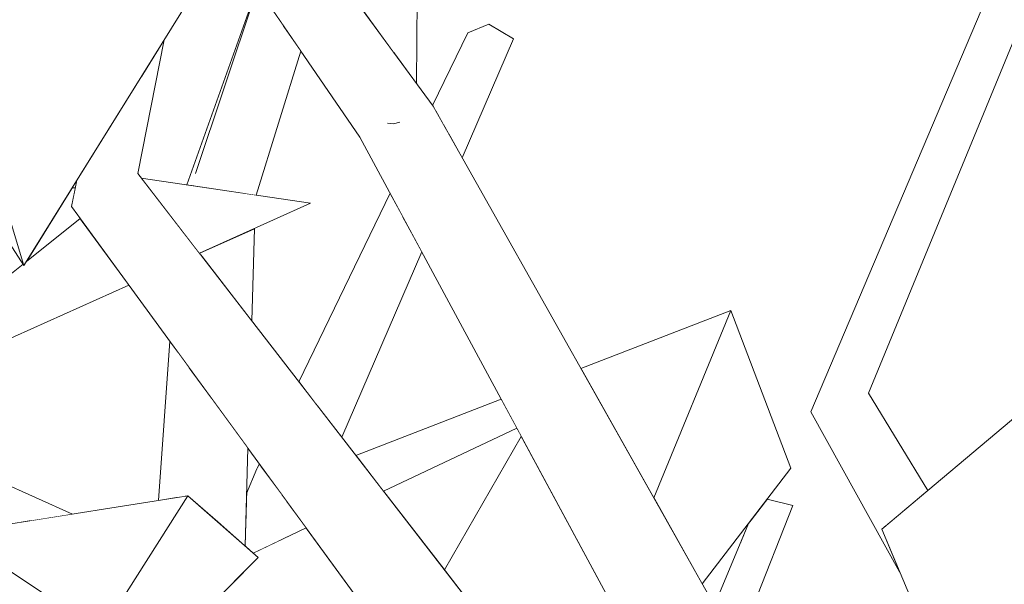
# Model space of a CAD drawing. Extents: x -289599 to -184549, y 66678 to 295474.
# Tile 278 of 656: x -263787 to -263702, y 72072 to 72120. Entities that reach past the tile are written whole.
import ezdxf

# ---------------------------------------------------------------- set-up
doc = ezdxf.new("R2010")
doc.units = 0
doc.header["$MEASUREMENT"] = 0
doc.linetypes.add('Wipeout_Contour', pattern=[1000, 0, -1000])
doc.layers.add('arch drzewa', color=8, linetype='Continuous')
doc.layers.add('arch drzewa_Nr_Pióra__4', color=8, linetype='Continuous', lineweight=9)

msp = doc.modelspace()

# ---------------------------------------------------------------- wipeouts: each hides what was drawn before it
at = {"color": 254, "linetype": 'Wipeout_Contour', "lineweight": 0, "ltscale": 962028.41346}
msp.add_wipeout([(-263739.179, 72058.852), (-263776.545, 72107.143), (-263782.21, 72104.32)], dxfattribs=at).dxf.layer = 'arch drzewa'
at = {"color": 254, "linetype": 'Wipeout_Contour', "lineweight": 0, "ltscale": 1282491.694839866}
msp.add_wipeout([(-263714.029, 72088.351), (-263716.735, 72087.128), (-263710.733, 72078.554), (-263708.969, 72080.038)], dxfattribs=at).dxf.layer = 'arch drzewa'

# ---------------------------------------------------------------- next in the draw order: wipeouts: each hides what was drawn before it
at = {"color": 254, "linetype": 'Wipeout_Contour', "lineweight": 0, "ltscale": 961869.290859}
msp.add_wipeout([(-263714.029, 72088.351), (-263700.533, 72121.196), (-263702.769, 72121.76)], dxfattribs=at).dxf.layer = 'arch drzewa'
at = {"color": 254, "linetype": 'Wipeout_Contour', "lineweight": 0, "ltscale": 962074.151009}
msp.add_wipeout([(-263776.158, 72115.553), (-263776.545, 72107.143), (-263774.283, 72118.569)], dxfattribs=at).dxf.layer = 'arch drzewa'
at = {"color": 254, "linetype": 'Wipeout_Contour', "lineweight": 0, "ltscale": 961868.177753}
msp.add_wipeout([(-263716.735, 72087.128), (-263711.323, 72078.057), (-263710.733, 72078.554)], dxfattribs=at).dxf.layer = 'arch drzewa'
at = {"color": 254, "linetype": 'Wipeout_Contour', "lineweight": 0, "ltscale": 1282786.649155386}
msp.add_wipeout([(-263796.791, 72081.892), (-263785.681, 72077.449), (-263782.117, 72078.015), (-263794.002, 72083.33)], dxfattribs=at).dxf.layer = 'arch drzewa'
at = {"color": 254, "linetype": 'Wipeout_Contour', "lineweight": 0, "ltscale": 962038.744319}
msp.add_wipeout([(-263799.422, 72076.065), (-263767.888, 72053.266), (-263763.649, 72051.628)], dxfattribs=at).dxf.layer = 'arch drzewa'

# ---------------------------------------------------------------- next in the draw order: wipeouts: each hides what was drawn before it
at = {"color": 254, "linetype": 'Wipeout_Contour', "lineweight": 0, "ltscale": 1282774.008185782}
msp.add_wipeout([(-263781.741, 72106.577), (-263782.21, 72104.32), (-263776.545, 72107.143), (-263776.158, 72115.553)], dxfattribs=at).dxf.layer = 'arch drzewa'
at = {"color": 254, "linetype": 'Wipeout_Contour', "lineweight": 0, "ltscale": 1282499.273275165}
msp.add_wipeout([(-263716.735, 72087.128), (-263718.973, 72086.766), (-263712.538, 72077.035), (-263711.323, 72078.057)], dxfattribs=at).dxf.layer = 'arch drzewa'
at = {"color": 254, "linetype": 'Wipeout_Contour', "lineweight": 0, "ltscale": 962089.588421}
msp.add_wipeout([(-263796.791, 72081.892), (-263786.697, 72077.287), (-263785.681, 72077.449)], dxfattribs=at).dxf.layer = 'arch drzewa'

# ---------------------------------------------------------------- next in the draw order: wipeouts: each hides what was drawn before it
at = {"color": 254, "linetype": 'Wipeout_Contour', "lineweight": 0, "ltscale": 962101.306776}
msp.add_wipeout([(-263761.776, 72056.019), (-263809.419, 72087.766), (-263812.669, 72085.114)], dxfattribs=at).dxf.layer = 'arch drzewa'
at = {"color": 254, "linetype": 'Wipeout_Contour', "lineweight": 0, "ltscale": 1282491.962731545}
msp.add_wipeout([(-263718.973, 72086.766), (-263711.255, 72072.822), (-263712.897, 72076.732), (-263712.538, 72077.035)], dxfattribs=at).dxf.layer = 'arch drzewa'

# ---------------------------------------------------------------- next in the draw order: wipeouts: each hides what was drawn before it
at = {"color": 254, "linetype": 'Wipeout_Contour', "lineweight": 0, "ltscale": 961875.673163}
msp.add_wipeout([(-263702.769, 72121.76), (-263716.735, 72087.128), (-263714.029, 72088.351)], dxfattribs=at).dxf.layer = 'arch drzewa'
at = {"color": 254, "linetype": 'Wipeout_Contour', "lineweight": 0, "ltscale": 962048.679186}
msp.add_wipeout([(-263812.669, 72085.114), (-263763.649, 72051.628), (-263761.776, 72056.019)], dxfattribs=at).dxf.layer = 'arch drzewa'

# ---------------------------------------------------------------- next in the draw order: wipeouts: each hides what was drawn before it
at = {"color": 254, "linetype": 'Wipeout_Contour', "lineweight": 0, "ltscale": 961875.265417}
msp.add_wipeout([(-263716.735, 72087.128), (-263702.769, 72121.76), (-263704.01, 72122.047)], dxfattribs=at).dxf.layer = 'arch drzewa'
at = {"color": 254, "linetype": 'Wipeout_Contour', "lineweight": 0, "ltscale": 1282715.172254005}
msp.add_wipeout([(-263772.267, 72079.581), (-263779.645, 72067.927), (-263775.398, 72065.096), (-263766.232, 72074.302)], dxfattribs=at).dxf.layer = 'arch drzewa'
at = {"color": 254, "linetype": 'Wipeout_Contour', "lineweight": 0, "ltscale": 1282791.244476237}
msp.add_wipeout([(-263805.474, 72074.302), (-263791.983, 72048.44), (-263782.321, 72063.701), (-263798.513, 72075.409)], dxfattribs=at).dxf.layer = 'arch drzewa'

# ---------------------------------------------------------------- next in the draw order: wipeouts: each hides what was drawn before it
at = {"color": 254, "linetype": 'Wipeout_Contour', "lineweight": 0, "ltscale": 961881.29409}
msp.add_wipeout([(-263704.01, 72122.047), (-263718.973, 72086.766), (-263716.735, 72087.128)], dxfattribs=at).dxf.layer = 'arch drzewa'
at = {"color": 254, "linetype": 'Wipeout_Contour', "lineweight": 0, "ltscale": 962062.201553}
msp.add_wipeout([(-263772.267, 72079.581), (-263792.346, 72076.389), (-263779.645, 72067.927)], dxfattribs=at).dxf.layer = 'arch drzewa'

# ---------------------------------------------------------------- next in the draw order: linework, layer by layer
at = {"layer": 'arch drzewa_Nr_Pióra__4', "linetype": 'Continuous'}
msp.add_line((-263782.117, 72078.015), (-263794.002, 72083.33), dxfattribs=at)

# ---------------------------------------------------------------- next in the draw order: wipeouts: each hides what was drawn before it
at = {"color": 254, "linetype": 'Wipeout_Contour', "lineweight": 0, "ltscale": 2244640.997021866}
msp.add_wipeout([(-263754.806, 72111.415), (-263757.544, 72110.249), (-263717.566, 72053.096), (-263751.282, 72112.917), (-263754.21, 72111.669), (-263754.222, 72111.503), (-263754.668, 72111.404)], dxfattribs=at).dxf.layer = 'arch drzewa'
at = {"color": 254, "linetype": 'Wipeout_Contour', "lineweight": 0, "ltscale": 1282435.319261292}
msp.add_wipeout([(-263687.723, 72097.922), (-263712.897, 72076.732), (-263701.064, 72048.542), (-263699.417, 72076.732)], dxfattribs=at).dxf.layer = 'arch drzewa'
at = {"color": 254, "linetype": 'Wipeout_Contour', "lineweight": 0, "ltscale": 1282726.018231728}
msp.add_wipeout([(-263773.071, 72091.808), (-263773.144, 72079.442), (-263772.558, 72079.535), (-263772.179, 72090.586)], dxfattribs=at).dxf.layer = 'arch drzewa'

# ---------------------------------------------------------------- next in the draw order: linework, layer by layer
at = {"layer": 'arch drzewa_Nr_Pióra__4', "linetype": 'Continuous'}
for p, q in [((-263714.029, 72088.351), (-263700.533, 72121.196)), ((-263712.897, 72076.732), (-263687.723, 72097.922)), ((-263708.969, 72080.038), (-263714.029, 72088.351)), ((-263701.064, 72048.542), (-263712.897, 72076.732))]:
    msp.add_line(p, q, dxfattribs=at)

# ---------------------------------------------------------------- next in the draw order: wipeouts: each hides what was drawn before it
at = {"color": 254, "linetype": 'Wipeout_Contour', "lineweight": 0, "ltscale": 962065.76269}
msp.add_wipeout([(-263773.849, 72143.643), (-263778.691, 72141.098), (-263751.282, 72112.917)], dxfattribs=at).dxf.layer = 'arch drzewa'
at = {"color": 254, "linetype": 'Wipeout_Contour', "lineweight": 0, "ltscale": 1923791.007344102}
msp.add_wipeout([(-263717.566, 72053.096), (-263757.544, 72110.249), (-263727.449, 72054.478), (-263720.33, 72053.874), (-263719.19, 72053.658), (-263719.642, 72051.779)], dxfattribs=at).dxf.layer = 'arch drzewa'
at = {"color": 254, "linetype": 'Wipeout_Contour', "lineweight": 0, "ltscale": 1282731.009855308}
msp.add_wipeout([(-263774.758, 72079.185), (-263773.144, 72079.442), (-263773.071, 72091.808), (-263773.803, 72092.81)], dxfattribs=at).dxf.layer = 'arch drzewa'

# ---------------------------------------------------------------- next in the draw order: linework, layer by layer
at = {"layer": 'arch drzewa_Nr_Pióra__4', "linetype": 'Continuous'}
for p, q in [((-263718.973, 72086.766), (-263704.01, 72122.047)), ((-263774.758, 72079.185), (-263773.803, 72092.81)), ((-263711.255, 72072.822), (-263718.973, 72086.766))]:
    msp.add_line(p, q, dxfattribs=at)

# ---------------------------------------------------------------- next in the draw order: wipeouts: each hides what was drawn before it
at = {"color": 254, "linetype": 'Wipeout_Contour', "lineweight": 0, "ltscale": 2244725.660854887}
msp.add_wipeout([(-263751.282, 72112.917), (-263778.691, 72141.098), (-263757.544, 72110.249), (-263754.806, 72111.415), (-263755.093, 72111.438), (-263754.659, 72112.359), (-263754.21, 72111.669)], dxfattribs=at).dxf.layer = 'arch drzewa'
at = {"color": 254, "linetype": 'Wipeout_Contour', "lineweight": 0, "ltscale": 1282545.015280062}
msp.add_wipeout([(-263732.398, 72079.411), (-263728.25, 72072.051), (-263720.675, 72081.938), (-263725.804, 72095.438)], dxfattribs=at).dxf.layer = 'arch drzewa'
at = {"color": 254, "linetype": 'Wipeout_Contour', "lineweight": 0, "ltscale": 1282639.891639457}
msp.add_wipeout([(-263757.876, 72083.015), (-263755.511, 72079.959), (-263744.113, 72085.36), (-263745.446, 72087.83)], dxfattribs=at).dxf.layer = 'arch drzewa'
at = {"color": 254, "linetype": 'Wipeout_Contour', "lineweight": 0, "ltscale": 1924007.012574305}
msp.add_wipeout([(-263766.232, 72074.302), (-263768.568, 72071.957), (-263754.63, 72065.724), (-263754.361, 72066.19), (-263762.127, 72076.823), (-263766.659, 72074.676)], dxfattribs=at).dxf.layer = 'arch drzewa'

# ---------------------------------------------------------------- next in the draw order: wipeouts: each hides what was drawn before it
at = {"color": 254, "linetype": 'Wipeout_Contour', "lineweight": 0, "ltscale": 1282711.864786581}
msp.add_wipeout([(-263754.614, 72117.453), (-263752.698, 72114.845), (-263752.143, 72176.623), (-263754.085, 72176.193)], dxfattribs=at).dxf.layer = 'arch drzewa'
at = {"color": 254, "linetype": 'Wipeout_Contour', "lineweight": 0, "ltscale": 1603511.191658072}
msp.add_wipeout([(-263794.806, 72141.045), (-263797.765, 72137.101), (-263786.275, 72099.287), (-263769.033, 72127.01), (-263769.571, 72127.793)], dxfattribs=at).dxf.layer = 'arch drzewa'
at = {"color": 254, "linetype": 'Wipeout_Contour', "lineweight": 0, "ltscale": 1282664.522014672}
msp.add_wipeout([(-263751.046, 72112.498), (-263750.375, 72111.306), (-263746.496, 72119.922), (-263748.315, 72119.181)], dxfattribs=at).dxf.layer = 'arch drzewa'
at = {"color": 254, "linetype": 'Wipeout_Contour', "lineweight": 0, "ltscale": 1282681.483044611}
msp.add_wipeout([(-263754.668, 72111.404), (-263754.222, 72111.503), (-263754.21, 72111.669), (-263754.659, 72112.359)], dxfattribs=at).dxf.layer = 'arch drzewa'
at = {"color": 254, "linetype": 'Wipeout_Contour', "lineweight": 0, "ltscale": 1282678.182846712}
msp.add_wipeout([(-263761.291, 72087.429), (-263761.184, 72087.291), (-263753.894, 72103.486), (-263754.369, 72104.366)], dxfattribs=at).dxf.layer = 'arch drzewa'
at = {"color": 254, "linetype": 'Wipeout_Contour', "lineweight": 0, "ltscale": 1282705.897398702}
msp.add_wipeout([(-263767.11, 72083.646), (-263770.239, 72087.93), (-263769.468, 72077.133), (-263767.358, 72075.287)], dxfattribs=at).dxf.layer = 'arch drzewa'
at = {"color": 254, "linetype": 'Wipeout_Contour', "lineweight": 0, "ltscale": 1282596.61950927}
msp.add_wipeout([(-263743.733, 72084.656), (-263750.307, 72073.234), (-263740.274, 72060.267), (-263736.077, 72070.468)], dxfattribs=at).dxf.layer = 'arch drzewa'

# ---------------------------------------------------------------- next in the draw order: linework, layer by layer
at = {"layer": 'arch drzewa_Nr_Pióra__4', "linetype": 'Continuous'}
msp.add_line((-263752.698, 72114.845), (-263752.143, 72176.623), dxfattribs=at)

# ---------------------------------------------------------------- next in the draw order: wipeouts: each hides what was drawn before it
at = {"color": 254, "linetype": 'Wipeout_Contour', "lineweight": 0, "ltscale": 1282723.906291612}
msp.add_wipeout([(-263757.975, 72122.03), (-263754.614, 72117.453), (-263754.085, 72176.193), (-263757.486, 72176.462)], dxfattribs=at).dxf.layer = 'arch drzewa'
at = {"color": 254, "linetype": 'Wipeout_Contour', "lineweight": 0, "ltscale": 1603583.038142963}
msp.add_wipeout([(-263804.612, 72127.388), (-263786.275, 72099.287), (-263797.765, 72137.101), (-263801.793, 72131.733), (-263802.894, 72133.136)], dxfattribs=at).dxf.layer = 'arch drzewa'
at = {"color": 254, "linetype": 'Wipeout_Contour', "lineweight": 0, "ltscale": 1282667.892949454}
msp.add_wipeout([(-263751.319, 72112.967), (-263751.282, 72112.917), (-263751.046, 72112.498), (-263748.315, 72119.181)], dxfattribs=at).dxf.layer = 'arch drzewa'
at = {"color": 254, "linetype": 'Wipeout_Contour', "lineweight": 0, "ltscale": 962012.648354}
msp.add_wipeout([(-263755.093, 72111.438), (-263754.668, 72111.404), (-263754.659, 72112.359)], dxfattribs=at).dxf.layer = 'arch drzewa'
at = {"color": 254, "linetype": 'Wipeout_Contour', "lineweight": 0, "ltscale": 962049.794086}
msp.add_wipeout([(-263776.244, 72106.754), (-263771.265, 72100.319), (-263761.762, 72104.596)], dxfattribs=at).dxf.layer = 'arch drzewa'
at = {"color": 254, "linetype": 'Wipeout_Contour', "lineweight": 0, "ltscale": 961929.514744}
msp.add_wipeout([(-263725.804, 72095.438), (-263738.631, 72090.47), (-263732.398, 72079.411)], dxfattribs=at).dxf.layer = 'arch drzewa'
at = {"color": 254, "linetype": 'Wipeout_Contour', "lineweight": 0, "ltscale": 1603397.60814083}
msp.add_wipeout([(-263772.179, 72090.586), (-263772.558, 72079.535), (-263772.267, 72079.581), (-263769.468, 72077.133), (-263770.239, 72087.93)], dxfattribs=at).dxf.layer = 'arch drzewa'
at = {"color": 254, "linetype": 'Wipeout_Contour', "lineweight": 0, "ltscale": 1282628.114812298}
msp.add_wipeout([(-263744.113, 72085.36), (-263755.511, 72079.959), (-263750.307, 72073.234), (-263743.733, 72084.656)], dxfattribs=at).dxf.layer = 'arch drzewa'
at = {"color": 254, "linetype": 'Wipeout_Contour', "lineweight": 0, "ltscale": 2244713.116091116}
msp.add_wipeout([(-263767.298, 72077.312), (-263767.358, 72075.287), (-263766.659, 72074.676), (-263765.725, 72075.118), (-263764.199, 72079.66), (-263765.951, 72082.058), (-263766.343, 72081.892)], dxfattribs=at).dxf.layer = 'arch drzewa'

# ---------------------------------------------------------------- next in the draw order: linework, layer by layer
at = {"layer": 'arch drzewa_Nr_Pióra__4', "linetype": 'Continuous'}
for p, q in [((-263776.545, 72107.143), (-263774.283, 72118.569)), ((-263754.668, 72111.404), (-263755.19, 72111.445)), ((-263754.111, 72111.527), (-263754.668, 72111.404)), ((-263738.631, 72090.47), (-263725.804, 72095.438)), ((-263720.675, 72081.938), (-263725.804, 72095.438)), ((-263743.733, 72084.656), (-263750.307, 72073.234)), ((-263792.346, 72076.389), (-263772.267, 72079.581)), ((-263772.267, 72079.581), (-263779.645, 72067.927)), ((-263775.398, 72065.096), (-263766.232, 72074.302))]:
    msp.add_line(p, q, dxfattribs=at)

# ---------------------------------------------------------------- next in the draw order: wipeouts: each hides what was drawn before it
at = {"color": 254, "linetype": 'Wipeout_Contour', "lineweight": 0, "ltscale": 1282656.85723091}
msp.add_wipeout([(-263746.496, 72119.922), (-263749.92, 72110.5), (-263748.787, 72108.489), (-263744.399, 72118.672)], dxfattribs=at).dxf.layer = 'arch drzewa'
at = {"color": 254, "linetype": 'Wipeout_Contour', "lineweight": 0, "ltscale": 962058.018579}
msp.add_wipeout([(-263772.105, 72106.137), (-263771.649, 72106.069), (-263771.612, 72107.143)], dxfattribs=at).dxf.layer = 'arch drzewa'
at = {"color": 254, "linetype": 'Wipeout_Contour', "lineweight": 0, "ltscale": 1603530.938149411}
msp.add_wipeout([(-263801.018, 72092.806), (-263798.645, 72089.601), (-263786.347, 72099.398), (-263790.987, 72106.508), (-263796.413, 72106.863)], dxfattribs=at).dxf.layer = 'arch drzewa'
at = {"color": 254, "linetype": 'Wipeout_Contour', "lineweight": 0, "ltscale": 1282725.441567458}
msp.add_wipeout([(-263766.553, 72102.439), (-263771.129, 72100.38), (-263771.11, 72100.119), (-263766.788, 72094.533)], dxfattribs=at).dxf.layer = 'arch drzewa'
at = {"color": 254, "linetype": 'Wipeout_Contour', "lineweight": 0, "ltscale": 962023.322132}
msp.add_wipeout([(-263767.225, 72079.774), (-263767.298, 72077.312), (-263766.343, 72081.892)], dxfattribs=at).dxf.layer = 'arch drzewa'
at = {"color": 254, "linetype": 'Wipeout_Contour', "lineweight": 0, "ltscale": 962011.610435}
msp.add_wipeout([(-263763.824, 72079.147), (-263764.535, 72075.682), (-263762.127, 72076.823)], dxfattribs=at).dxf.layer = 'arch drzewa'
at = {"color": 254, "linetype": 'Wipeout_Contour', "lineweight": 0, "ltscale": 1603156.725713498}
msp.add_wipeout([(-263723.642, 72078.065), (-263726.445, 72068.849), (-263725.248, 72066.725), (-263720.498, 72078.731), (-263722.705, 72079.289)], dxfattribs=at).dxf.layer = 'arch drzewa'

# ---------------------------------------------------------------- next in the draw order: linework, layer by layer
at = {"layer": 'arch drzewa_Nr_Pióra__4', "linetype": 'Continuous'}
for p, q in [((-263766.788, 72094.533), (-263766.553, 72102.439)), ((-263725.804, 72095.438), (-263732.398, 72079.411)), ((-263767.358, 72075.287), (-263767.11, 72083.646)), ((-263766.232, 72074.302), (-263772.267, 72079.581)), ((-263720.498, 72078.731), (-263722.705, 72079.289))]:
    msp.add_line(p, q, dxfattribs=at)

# ---------------------------------------------------------------- next in the draw order: wipeouts: each hides what was drawn before it
at = {"color": 254, "linetype": 'Wipeout_Contour', "lineweight": 0, "ltscale": 961996.367048}
msp.add_wipeout([(-263750.375, 72111.306), (-263749.92, 72110.5), (-263746.496, 72119.922)], dxfattribs=at).dxf.layer = 'arch drzewa'
at = {"color": 254, "linetype": 'Wipeout_Contour', "lineweight": 0, "ltscale": 962052.179532}
msp.add_wipeout([(-263771.612, 72107.143), (-263771.534, 72106.052), (-263767.212, 72105.408)], dxfattribs=at).dxf.layer = 'arch drzewa'
at = {"color": 254, "linetype": 'Wipeout_Contour', "lineweight": 0, "ltscale": 1603480.62313412}
msp.add_wipeout([(-263782.144, 72105.93), (-263786.066, 72099.622), (-263781.459, 72103.293), (-263782.21, 72104.32), (-263781.879, 72105.912)], dxfattribs=at).dxf.layer = 'arch drzewa'
at = {"color": 254, "linetype": 'Wipeout_Contour', "lineweight": 0, "ltscale": 962051.744768}
msp.add_wipeout([(-263771.129, 72100.38), (-263771.265, 72100.319), (-263771.11, 72100.119)], dxfattribs=at).dxf.layer = 'arch drzewa'
at = {"color": 254, "linetype": 'Wipeout_Contour', "lineweight": 0, "ltscale": 962023.169237}
msp.add_wipeout([(-263766.343, 72081.892), (-263765.951, 72082.058), (-263766.138, 72082.315)], dxfattribs=at).dxf.layer = 'arch drzewa'
at = {"color": 254, "linetype": 'Wipeout_Contour', "lineweight": 0, "ltscale": 1282687.236563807}
msp.add_wipeout([(-263764.199, 72079.66), (-263765.725, 72075.118), (-263764.535, 72075.682), (-263763.824, 72079.147)], dxfattribs=at).dxf.layer = 'arch drzewa'
at = {"color": 254, "linetype": 'Wipeout_Contour', "lineweight": 0, "ltscale": 1282530.941758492}
msp.add_wipeout([(-263723.943, 72077.673), (-263727.081, 72069.977), (-263726.445, 72068.849), (-263723.642, 72078.065)], dxfattribs=at).dxf.layer = 'arch drzewa'

# ---------------------------------------------------------------- next in the draw order: linework, layer by layer
at = {"layer": 'arch drzewa_Nr_Pióra__4', "linetype": 'Continuous'}
for p, q in [((-263746.496, 72119.922), (-263748.315, 72119.181)), ((-263744.399, 72118.672), (-263746.496, 72119.922)), ((-263751.319, 72112.967), (-263748.315, 72119.181)), ((-263748.787, 72108.489), (-263744.399, 72118.672)), ((-263782.21, 72104.32), (-263781.741, 72106.577)), ((-263782.144, 72105.93), (-263781.879, 72105.912)), ((-263767.225, 72079.774), (-263766.343, 72081.892)), ((-263766.343, 72081.892), (-263766.138, 72082.315)), ((-263766.659, 72074.676), (-263762.127, 72076.823))]:
    msp.add_line(p, q, dxfattribs=at)

# ---------------------------------------------------------------- next in the draw order: wipeouts: each hides what was drawn before it
at = {"color": 254, "linetype": 'Wipeout_Contour', "lineweight": 0, "ltscale": 962056.846188}
msp.add_wipeout([(-263771.612, 72107.143), (-263771.649, 72106.069), (-263771.534, 72106.052)], dxfattribs=at).dxf.layer = 'arch drzewa'
at = {"color": 254, "linetype": 'Wipeout_Contour', "lineweight": 0, "ltscale": 2244892.509904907}
msp.add_wipeout([(-263798.645, 72089.601), (-263797.753, 72088.396), (-263777.302, 72097.601), (-263781.459, 72103.293), (-263786.066, 72099.622), (-263786.275, 72099.287), (-263786.347, 72099.398)], dxfattribs=at).dxf.layer = 'arch drzewa'
at = {"color": 254, "linetype": 'Wipeout_Contour', "lineweight": 0, "ltscale": 1282532.116164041}
msp.add_wipeout([(-263724.245, 72077.278), (-263727.142, 72070.085), (-263727.081, 72069.977), (-263723.943, 72077.673)], dxfattribs=at).dxf.layer = 'arch drzewa'

# ---------------------------------------------------------------- next in the draw order: linework, layer by layer
at = {"layer": 'arch drzewa_Nr_Pióra__4', "linetype": 'Continuous'}
for p, q in [((-263797.765, 72137.101), (-263786.275, 72099.287)), ((-263786.275, 72099.287), (-263804.612, 72127.388)), ((-263786.066, 72099.622), (-263781.459, 72103.293)), ((-263798.645, 72089.601), (-263786.347, 72099.398)), ((-263777.302, 72097.601), (-263797.753, 72088.396))]:
    msp.add_line(p, q, dxfattribs=at)

# ---------------------------------------------------------------- next in the draw order: wipeouts: each hides what was drawn before it
at = {"color": 254, "linetype": 'Wipeout_Contour', "lineweight": 0, "ltscale": 1603427.375133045}
msp.add_wipeout([(-263766.317, 72123.047), (-263772.337, 72106.172), (-263772.105, 72106.137), (-263771.612, 72107.143), (-263766.29, 72123.008)], dxfattribs=at).dxf.layer = 'arch drzewa'
at = {"color": 254, "linetype": 'Wipeout_Contour', "lineweight": 0, "ltscale": 1282532.613795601}
msp.add_wipeout([(-263724.29, 72077.219), (-263727.21, 72070.206), (-263727.142, 72070.085), (-263724.245, 72077.278)], dxfattribs=at).dxf.layer = 'arch drzewa'

# ---------------------------------------------------------------- next in the draw order: linework, layer by layer
at = {"layer": 'arch drzewa_Nr_Pióra__4', "linetype": 'Continuous'}
for p, q in [((-263717.566, 72053.096), (-263751.282, 72112.917)), ((-263728.25, 72072.051), (-263720.675, 72081.938)), ((-263725.248, 72066.725), (-263720.498, 72078.731)), ((-263727.21, 72070.206), (-263724.29, 72077.219))]:
    msp.add_line(p, q, dxfattribs=at)

# ---------------------------------------------------------------- next in the draw order: wipeouts: each hides what was drawn before it
at = {"color": 254, "linetype": 'Wipeout_Contour', "lineweight": 0, "ltscale": 1603402.403511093}
msp.add_wipeout([(-263764.111, 72119.829), (-263766.446, 72105.294), (-263766.42, 72105.29), (-263762.58, 72117.596), (-263762.669, 72117.726)], dxfattribs=at).dxf.layer = 'arch drzewa'

# ---------------------------------------------------------------- next in the draw order: wipeouts: each hides what was drawn before it
at = {"color": 254, "linetype": 'Wipeout_Contour', "lineweight": 0, "ltscale": 1603414.367362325}
msp.add_wipeout([(-263766.29, 72123.008), (-263771.612, 72107.143), (-263767.212, 72105.408), (-263766.446, 72105.294), (-263764.111, 72119.829)], dxfattribs=at).dxf.layer = 'arch drzewa'
at = {"color": 254, "linetype": 'Wipeout_Contour', "lineweight": 0, "ltscale": 1282681.889621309}
msp.add_wipeout([(-263762.752, 72089.318), (-263761.291, 72087.429), (-263754.369, 72104.366), (-263754.954, 72105.449)], dxfattribs=at).dxf.layer = 'arch drzewa'

# ---------------------------------------------------------------- next in the draw order: linework, layer by layer
at = {"layer": 'arch drzewa_Nr_Pióra__4', "linetype": 'Continuous'}
for p, q in [((-263751.282, 72112.917), (-263773.849, 72143.643)), ((-263757.544, 72110.249), (-263778.691, 72141.098)), ((-263786.275, 72099.287), (-263769.033, 72127.01)), ((-263772.337, 72106.172), (-263766.317, 72123.047)), ((-263771.612, 72107.143), (-263766.29, 72123.008)), ((-263766.42, 72105.29), (-263762.58, 72117.596)), ((-263776.244, 72106.754), (-263761.762, 72104.596)), ((-263761.762, 72104.596), (-263771.265, 72100.319)), ((-263761.776, 72056.019), (-263809.419, 72087.766))]:
    msp.add_line(p, q, dxfattribs=at)

# ---------------------------------------------------------------- next in the draw order: wipeouts: each hides what was drawn before it
at = {"color": 254, "linetype": 'Wipeout_Contour', "lineweight": 0, "ltscale": 1282668.569310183}
msp.add_wipeout([(-263759.257, 72084.8), (-263759.087, 72084.581), (-263752.253, 72100.444), (-263753.042, 72101.906)], dxfattribs=at).dxf.layer = 'arch drzewa'

# ---------------------------------------------------------------- next in the draw order: wipeouts: each hides what was drawn before it
at = {"color": 254, "linetype": 'Wipeout_Contour', "lineweight": 0, "ltscale": 1282673.86176774}
msp.add_wipeout([(-263761.184, 72087.291), (-263759.257, 72084.8), (-263753.042, 72101.906), (-263753.894, 72103.486)], dxfattribs=at).dxf.layer = 'arch drzewa'

# ---------------------------------------------------------------- next in the draw order: linework, layer by layer
at = {"layer": 'arch drzewa_Nr_Pióra__4', "linetype": 'Continuous'}
for p, q in [((-263727.444, 72054.469), (-263757.544, 72110.249)), ((-263739.179, 72058.852), (-263776.545, 72107.143)), ((-263762.752, 72089.318), (-263754.954, 72105.449)), ((-263747.154, 72056.321), (-263782.21, 72104.32)), ((-263759.087, 72084.581), (-263752.253, 72100.444)), ((-263757.876, 72083.015), (-263745.446, 72087.83)), ((-263755.511, 72079.959), (-263744.113, 72085.36))]:
    msp.add_line(p, q, dxfattribs=at)

doc.saveas('drawing.dxf')
